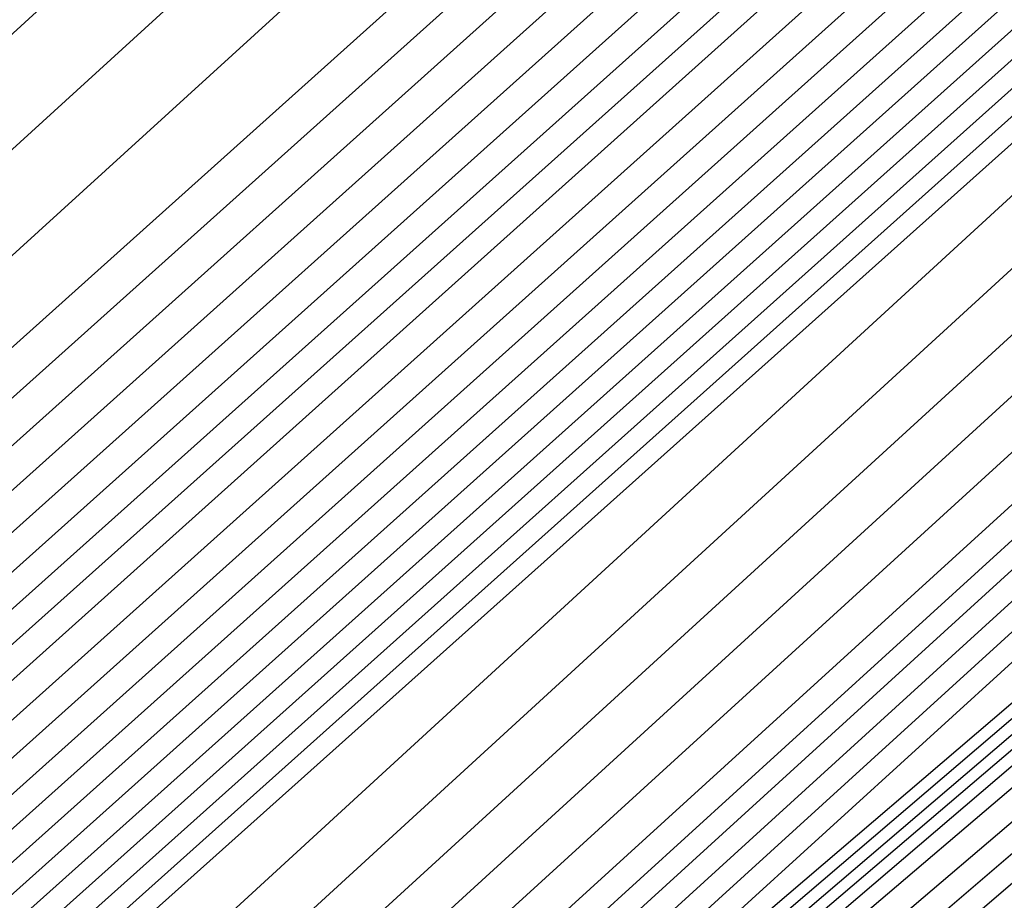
# Model space of a CAD drawing. Extents: x 3249832 to 3255657, y 13789405 to 13793316.
# Tile 991 of 1056: x 3253212.187 to 3253212.458, y 13791261.239 to 13791261.481. Entities that reach past the tile are written whole.
import ezdxf

# ---------------------------------------------------------------- set-up
doc = ezdxf.new("R2010")
doc.units = 0
doc.header["$LTSCALE"] = 100
doc.header["$MEASUREMENT"] = 0
for name, color, linetype in [('GRATIO_03231_CON', 1, 'CONTINUOUS'), ('GRATIO_0323_ICON', 1, 'CONTINUOUS'), ('TARGETS_EAST', 7, 'CONTINUOUS')]:
    doc.layers.add(name, color=color, linetype=linetype)

# ---------------------------------------------------------------- blocks, each defined once
blk = doc.blocks.new('Gratio_032316_contours')
at = {"layer": 'GRATIO_03231_CON', "color": 1, "linetype": 'Continuous', "flags": 128}
for points in [[(3253295.89496, 13791335.07939), (3253290.01504, 13791330.01731), (3253278.92589, 13791320.36978), (3253265.8859, 13791308.9893), (3253254.80734, 13791299.30179), (3253254.80734, 13791299.30179), (3253248.62314, 13791293.87896), (3253246.34863, 13791291.87568), (3253246.01981, 13791291.5926), (3253245.80618, 13791291.43822), (3253244.41135, 13791290.25247), (3253240.67251, 13791286.98316), (3253234.01176, 13791281.09932), (3253226.19103, 13791274.15492), (3253219.55719, 13791268.22518), (3253215.68228, 13791264.70352), (3253213.03896, 13791262.25615), (3253209.32502, 13791258.8675), (3253203.38128, 13791253.52494), (3253198.62056, 13791249.22763)], [(3253295.23001, 13791334.4929), (3253289.42888, 13791329.49866), (3253278.48833, 13791319.98039), (3253265.62309, 13791308.75236), (3253254.69306, 13791299.19455), (3253254.69306, 13791299.19455), (3253248.59186, 13791293.84417), (3253246.34811, 13791291.86739), (3253246.02412, 13791291.58759), (3253245.81824, 13791291.43839), (3253244.4728, 13791290.29446), (3253240.86613, 13791287.1407), (3253234.44083, 13791281.46484), (3253226.89654, 13791274.76592), (3253220.4972, 13791269.04579), (3253216.7478, 13791265.63841), (3253214.1177, 13791263.20617), (3253210.31733, 13791259.74356), (3253204.20565, 13791254.25325), (3253199.23573, 13791249.77062)], [(3253294.56507, 13791333.90642), (3253288.84272, 13791328.98), (3253278.05076, 13791319.591), (3253265.36028, 13791308.51542), (3253254.57877, 13791299.08731), (3253254.57877, 13791299.08731), (3253248.56059, 13791293.80939), (3253246.34758, 13791291.8591), (3253246.02843, 13791291.58257), (3253245.83031, 13791291.43857), (3253244.53425, 13791290.33645), (3253241.05975, 13791287.29824), (3253234.86989, 13791281.83037), (3253227.60205, 13791275.37691), (3253221.43721, 13791269.86639), (3253217.81332, 13791266.5733), (3253215.19645, 13791264.15619), (3253211.30965, 13791260.61962), (3253205.03003, 13791254.98156), (3253199.8509, 13791250.3136)], [(3253293.23517, 13791332.73345), (3253287.67041, 13791327.94269), (3253277.17563, 13791318.81222), (3253264.83466, 13791308.04155), (3253254.35019, 13791298.87283), (3253254.35019, 13791298.87283), (3253248.49805, 13791293.73981), (3253246.34653, 13791291.84252), (3253246.03705, 13791291.57255), (3253245.85444, 13791291.43892), (3253244.65714, 13791290.42044), (3253241.44699, 13791287.61333), (3253235.72802, 13791282.56142), (3253229.01308, 13791276.59891), (3253223.31722, 13791271.50759), (3253219.94436, 13791268.44307), (3253217.35394, 13791266.05623), (3253213.29428, 13791262.37175), (3253206.67878, 13791256.43818), (3253201.08124, 13791251.39958)], [(3253287.08425, 13791327.42403), (3253276.73806, 13791318.42283), (3253264.57185, 13791307.80461), (3253254.2359, 13791298.76559), (3253254.2359, 13791298.76559), (3253248.46678, 13791293.70503), (3253246.346, 13791291.83423), (3253246.04136, 13791291.56753), (3253245.86651, 13791291.4391), (3253244.71859, 13791290.46243), (3253241.64061, 13791287.77087), (3253236.15708, 13791282.92694), (3253229.71859, 13791277.2099), (3253224.25723, 13791272.32819), (3253221.00988, 13791269.37796), (3253218.43269, 13791267.00625), (3253214.2866, 13791263.24781), (3253207.50316, 13791257.1665), (3253201.69641, 13791251.94257)], [(3253215.27891, 13791264.12388), (3253208.32754, 13791257.89481), (3253202.31158, 13791252.48555), (3253202.06145, 13791252.14692), (3253210.64096, 13791259.57751), (3253224.04748, 13791271.26706)], [(3253216.27123, 13791264.99994), (3253209.15191, 13791258.62312), (3253202.92675, 13791253.02854), (3253202.47191, 13791252.50846), (3253210.88862, 13791259.7953), (3253224.17827, 13791271.38219)], [(3253218.25586, 13791266.75207), (3253210.80067, 13791260.07975), (3253204.15709, 13791254.11451), (3253203.29283, 13791253.23153), (3253211.38394, 13791260.2309), (3253224.43985, 13791271.61246)], [(3253219.24818, 13791267.62813), (3253211.62504, 13791260.80806), (3253204.77226, 13791254.6575), (3253203.70329, 13791253.59307), (3253211.6316, 13791260.4487), (3253224.57064, 13791271.72759)], [(3253220.24049, 13791268.50419), (3253212.44942, 13791261.53637), (3253205.38743, 13791255.20049), (3253204.11375, 13791253.95461), (3253211.87926, 13791260.6665), (3253224.70143, 13791271.84272)], [(3253221.23281, 13791269.38026), (3253213.2738, 13791262.26468), (3253206.0026, 13791255.74348), (3253204.52421, 13791254.31615), (3253212.12692, 13791260.88429), (3253224.83222, 13791271.95786)], [(3253223.21744, 13791271.13238), (3253214.92255, 13791263.72131), (3253207.23294, 13791256.82945), (3253205.34514, 13791255.03922), (3253212.62225, 13791261.31989), (3253225.0938, 13791272.18812)], [(3253215.74693, 13791264.44962), (3253207.84811, 13791257.37244), (3253205.7556, 13791255.40076), (3253212.86991, 13791261.53769), (3253225.22459, 13791272.30326)], [(3253216.57131, 13791265.17793), (3253208.46329, 13791257.91542), (3253206.16606, 13791255.7623), (3253213.11757, 13791261.75549), (3253225.35538, 13791272.41839)], [(3253217.39568, 13791265.90624), (3253209.07846, 13791258.45841), (3253206.57652, 13791256.12384), (3253213.36523, 13791261.97329), (3253225.48617, 13791272.53352)], [(3253219.04444, 13791267.36287), (3253210.3088, 13791259.54439), (3253207.39744, 13791256.84691), (3253213.86055, 13791262.40888), (3253225.74775, 13791272.76379)], [(3253219.86882, 13791268.09118), (3253210.92397, 13791260.08737), (3253207.8079, 13791257.20845), (3253214.10821, 13791262.62668), (3253225.87854, 13791272.87892)], [(3253220.69319, 13791268.81949), (3253211.53914, 13791260.63036), (3253208.21836, 13791257.56999), (3253214.35587, 13791262.84448), (3253226.00933, 13791272.99405)], [(3253221.51757, 13791269.54781), (3253212.15431, 13791261.17335), (3253208.62882, 13791257.93153), (3253214.60353, 13791263.06227), (3253226.14013, 13791273.10919)], [(3253223.16632, 13791271.00443), (3253213.38465, 13791262.25932), (3253209.44974, 13791258.6546), (3253215.09886, 13791263.49787), (3253226.40171, 13791273.33945)], [(3253223.9907, 13791271.73274), (3253213.99982, 13791262.80231), (3253209.8602, 13791259.01614), (3253215.34652, 13791263.71567), (3253226.5325, 13791273.45458)], [(3253224.81508, 13791272.46105), (3253214.61499, 13791263.3453), (3253210.27066, 13791259.37768), (3253215.59418, 13791263.93347)], [(3253215.23016, 13791263.88828), (3253210.68112, 13791259.73922), (3253215.84184, 13791264.15127)], [(3253216.16082, 13791264.70781), (3253211.3694, 13791260.34434), (3253216.29786, 13791264.55191)], [(3253216.35389, 13791264.87553), (3253211.59304, 13791260.53975), (3253216.49017, 13791264.72049)], [(3253216.54729, 13791265.04284), (3253211.81683, 13791260.73497), (3253216.68252, 13791264.889)], [(3253216.74048, 13791265.2104), (3253212.04053, 13791260.93031), (3253216.87484, 13791265.05756)]]:
    blk.add_lwpolyline(points, dxfattribs=at)
at = {"layer": 'GRATIO_0323_ICON', "color": 7, "linetype": 'Continuous', "flags": 128}
for points in [[(3253293.90012, 13791333.31993), (3253288.25656, 13791328.46134), (3253277.61319, 13791319.20161), (3253265.09747, 13791308.27849), (3253254.46448, 13791298.98007), (3253254.46448, 13791298.98007), (3253248.52932, 13791293.7746), (3253246.34705, 13791291.85081), (3253246.03274, 13791291.57756), (3253245.84238, 13791291.43874), (3253244.5957, 13791290.37845), (3253241.25337, 13791287.45579), (3253235.29895, 13791282.19589), (3253228.30757, 13791275.98791), (3253222.37721, 13791270.68699), (3253218.87884, 13791267.50819), (3253216.2752, 13791265.10621), (3253212.30196, 13791261.49569), (3253205.85441, 13791255.70987), (3253200.46607, 13791250.85659)], [(3253217.26355, 13791265.876), (3253209.97629, 13791259.35143), (3253203.54192, 13791253.57153), (3253202.88237, 13791252.87), (3253211.13628, 13791260.0131), (3253224.30906, 13791271.49733)], [(3253222.22513, 13791270.25632), (3253214.09818, 13791262.993), (3253206.61777, 13791256.28646), (3253204.93468, 13791254.67769), (3253212.37458, 13791261.10209), (3253224.96301, 13791272.07299)], [(3253218.22006, 13791266.63456), (3253209.69363, 13791259.0014), (3253206.98698, 13791256.48538), (3253213.61289, 13791262.19108), (3253225.61696, 13791272.64865)], [(3253222.34195, 13791270.27612), (3253212.76948, 13791261.71633), (3253209.03928, 13791258.29307), (3253214.8512, 13791263.28007), (3253226.27092, 13791273.22432)], [(3253215.84533, 13791264.43127), (3253211.09158, 13791260.10076), (3253216.0895, 13791264.36906)], [(3253216.93367, 13791265.37797), (3253212.26423, 13791261.12565), (3253217.06717, 13791265.22611)]]:
    blk.add_lwpolyline(points, dxfattribs=at)

msp = doc.modelspace()

# ---------------------------------------------------------------- block references
at = {"layer": 'TARGETS_EAST'}
msp.add_blockref('Gratio_032316_contours', (0, 0), dxfattribs=at)

doc.saveas('drawing.dxf')
